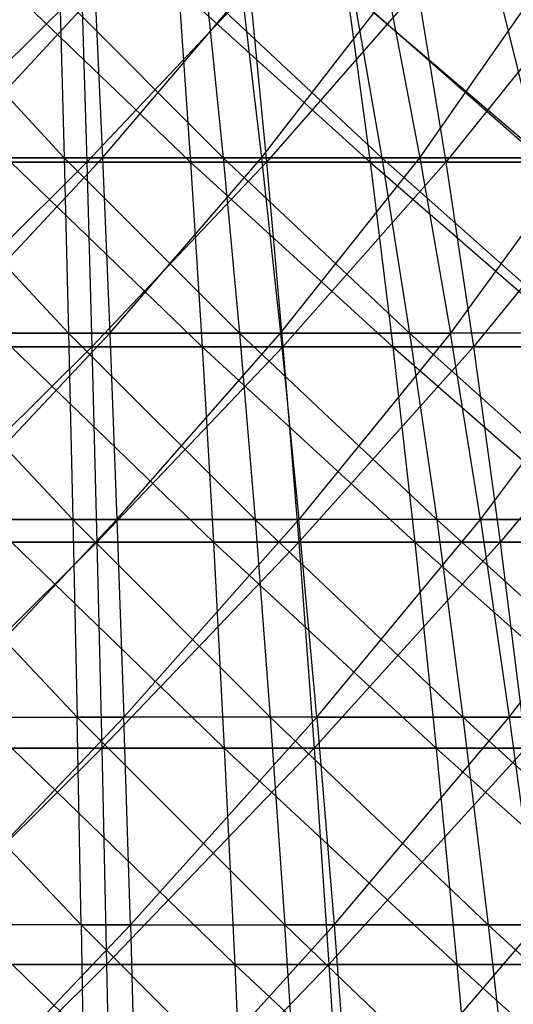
# Model space of a CAD drawing. Extents: x -125 to 125, y -143 to 0.
# Tile 302 of 406: x 0.12 to 3.96, y -39.44 to -31.79. Entities that reach past the tile are written whole.
import ezdxf

# ---------------------------------------------------------------- set-up
doc = ezdxf.new("R2010")
doc.units = 0
doc.header["$LTSCALE"] = 25.4
doc.layers.get('0').update_dxf_attribs({"linetype": 'CONTINUOUS'})

# ---------------------------------------------------------------- blocks, each defined once
blk = doc.blocks.new('NL2500027000_STL_3')
at = {"color": 0}
for p, q in [((0.6048, -31.548, -31.0644), (-0.7535, -32.8942, -33.1841)), ((0.6048, -31.548, -31.0644), (-0.7535, -32.8942, -33.1841)), ((0.4698, -32.8588, 28.3761), (-0.7103, -31.5853, 26.2253)), ((0.4698, -32.8588, 28.3761), (-0.7103, -31.5853, 26.2253)), ((-0.4698, -32.8588, -28.3761), (0.7103, -31.5853, -26.2253)), ((-0.4698, -32.8588, -28.3761), (0.7103, -31.5853, -26.2253)), ((0.0503, -31.548, 31.0703), (1.453, -32.8942, 33.1608)), ((0.0503, -31.548, 31.0703), (1.453, -32.8942, 33.1608)), ((1.7071, -32.8588, 28.3286), (0.4343, -31.5853, 26.2313)), ((0.4343, -31.5853, 26.2313), (0.4698, -32.8588, 28.3761)), ((0.4343, -31.5853, 26.2313), (0.4698, -32.8588, 28.3761)), ((1.7071, -32.8588, 28.3286), (0.4343, -31.5853, 26.2313)), ((0.6048, -31.548, -31.0644), (0.6461, -32.8942, -33.1864)), ((0.6048, -31.548, -31.0644), (0.6461, -32.8942, -33.1864)), ((1.9138, -31.548, -31.0113), (0.6461, -32.8942, -33.1864)), ((1.9138, -31.548, -31.0113), (0.6461, -32.8942, -33.1864)), ((0.7103, -31.5853, -26.2253), (0.7684, -32.8588, -28.3696)), ((0.7103, -31.5853, -26.2253), (0.7684, -32.8588, -28.3696)), ((0.7684, -32.8588, -28.3696), (1.8536, -31.5853, -26.1694)), ((0.7684, -32.8588, -28.3696), (1.8536, -31.5853, -26.1694)), ((1.3601, -31.548, 31.0405), (2.8496, -32.8942, 33.0701)), ((1.3601, -31.548, 31.0405), (2.8496, -32.8942, 33.0701)), ((1.3601, -31.548, 31.0405), (1.453, -32.8942, 33.1608)), ((1.3601, -31.548, 31.0405), (1.453, -32.8942, 33.1608)), ((2.9411, -32.8588, 28.2272), (1.5781, -31.5853, 26.1874)), ((1.5781, -31.5853, 26.1874), (1.7071, -32.8588, 28.3286)), ((1.5781, -31.5853, 26.1874), (1.7071, -32.8588, 28.3286)), ((2.9411, -32.8588, 28.2272), (1.5781, -31.5853, 26.1874)), ((1.8536, -31.5853, -26.1694), (2.0052, -32.8588, -28.3091)), ((1.8536, -31.5853, -26.1694), (2.0052, -32.8588, -28.3091)), ((1.9138, -31.548, -31.0113), (2.0445, -32.8942, -33.1296)), ((1.9138, -31.548, -31.0113), (2.0445, -32.8942, -33.1296)), ((2.0052, -32.8588, -28.3091), (2.9933, -31.5853, -26.0636)), ((2.0052, -32.8588, -28.3091), (2.9933, -31.5853, -26.0636)), ((3.2194, -31.548, -30.9031), (2.0445, -32.8942, -33.1296)), ((3.2194, -31.548, -30.9031), (2.0445, -32.8942, -33.1296)), ((2.6674, -31.548, 30.9556), (4.2412, -32.8942, 32.9206)), ((2.6674, -31.548, 30.9556), (4.2412, -32.8942, 32.9206)), ((2.6674, -31.548, 30.9556), (2.8496, -32.8942, 33.0701)), ((2.6674, -31.548, 30.9556), (2.8496, -32.8942, 33.0701)), ((2.7188, -31.5853, 26.0937), (2.9411, -32.8588, 28.2272)), ((2.7188, -31.5853, 26.0937), (2.9411, -32.8588, 28.2272)), ((2.7188, -31.5853, 26.0937), (4.1696, -32.8588, 28.072)), ((2.7188, -31.5853, 26.0937), (4.1696, -32.8588, 28.072)), ((2.9933, -31.5853, -26.0636), (3.2381, -32.8588, -28.1947)), ((2.9933, -31.5853, -26.0636), (3.2381, -32.8588, -28.1947)), ((3.2194, -31.548, -30.9031), (3.4393, -32.8942, -33.014)), ((3.2194, -31.548, -30.9031), (3.4393, -32.8942, -33.014)), ((3.2381, -32.8588, -28.1947), (4.1274, -31.5853, -25.9082)), ((3.2381, -32.8588, -28.1947), (4.1274, -31.5853, -25.9082)), ((4.5193, -31.548, -30.7399), (3.4393, -32.8942, -33.014)), ((4.5193, -31.548, -30.7399), (3.4393, -32.8942, -33.014)), ((4.1696, -32.8588, 28.072), (3.8544, -31.5853, 25.9502)), ((4.1696, -32.8588, 28.072), (3.8544, -31.5853, 25.9502)), ((0.6461, -32.8942, -33.1864), (-0.8004, -34.3282, -35.2477)), ((0.6461, -32.8942, -33.1864), (-0.8004, -34.3282, -35.2477)), ((0.4698, -32.8588, 28.3761), (-0.7684, -32.8588, 28.3696)), ((0.4698, -32.8588, 28.3761), (-0.7684, -32.8588, 28.3696)), ((0.5044, -34.2219, 30.4652), (-0.7684, -32.8588, 28.3696)), ((0.5044, -34.2219, 30.4652), (-0.7684, -32.8588, 28.3696)), ((0.6461, -32.8942, -33.1864), (-0.7535, -32.8942, -33.1841)), ((0.6461, -32.8942, -33.1864), (-0.7535, -32.8942, -33.1841)), ((-0.5044, -34.2219, -30.4652), (0.7684, -32.8588, -28.3696)), ((-0.5044, -34.2219, -30.4652), (0.7684, -32.8588, -28.3696)), ((-0.4698, -32.8588, -28.3761), (0.7684, -32.8588, -28.3696)), ((-0.4698, -32.8588, -28.3761), (0.7684, -32.8588, -28.3696)), ((0.0537, -32.8942, 33.1926), (1.453, -32.8942, 33.1608)), ((0.0537, -32.8942, 33.1926), (1.453, -32.8942, 33.1608)), ((0.0537, -32.8942, 33.1926), (1.5433, -34.3282, 35.223)), ((0.0537, -32.8942, 33.1926), (1.5433, -34.3282, 35.223)), ((1.7071, -32.8588, 28.3286), (0.4698, -32.8588, 28.3761)), ((1.7071, -32.8588, 28.3286), (0.4698, -32.8588, 28.3761)), ((1.8328, -34.2219, 30.4142), (0.4698, -32.8588, 28.3761)), ((0.4698, -32.8588, 28.3761), (0.5044, -34.2219, 30.4652)), ((0.4698, -32.8588, 28.3761), (0.5044, -34.2219, 30.4652)), ((1.8328, -34.2219, 30.4142), (0.4698, -32.8588, 28.3761)), ((2.0445, -32.8942, -33.1296), (0.6461, -32.8942, -33.1864)), ((0.6461, -32.8942, -33.1864), (0.6862, -34.3282, -35.2501)), ((0.6461, -32.8942, -33.1864), (0.6862, -34.3282, -35.2501)), ((2.0445, -32.8942, -33.1296), (0.6461, -32.8942, -33.1864)), ((2.0445, -32.8942, -33.1296), (0.6862, -34.3282, -35.2501)), ((2.0445, -32.8942, -33.1296), (0.6862, -34.3282, -35.2501)), ((0.7684, -32.8588, -28.3696), (2.0052, -32.8588, -28.3091)), ((0.7684, -32.8588, -28.3696), (2.0052, -32.8588, -28.3091)), ((0.7684, -32.8588, -28.3696), (0.825, -34.2219, -30.4582)), ((0.7684, -32.8588, -28.3696), (0.825, -34.2219, -30.4582)), ((0.825, -34.2219, -30.4582), (2.0052, -32.8588, -28.3091)), ((0.825, -34.2219, -30.4582), (2.0052, -32.8588, -28.3091)), ((1.453, -32.8942, 33.1608), (2.8496, -32.8942, 33.0701)), ((1.453, -32.8942, 33.1608), (2.8496, -32.8942, 33.0701)), ((1.453, -32.8942, 33.1608), (3.0268, -34.3282, 35.1266)), ((1.453, -32.8942, 33.1608), (3.0268, -34.3282, 35.1266)), ((1.453, -32.8942, 33.1608), (1.5433, -34.3282, 35.223)), ((1.453, -32.8942, 33.1608), (1.5433, -34.3282, 35.223)), ((2.9411, -32.8588, 28.2272), (1.7071, -32.8588, 28.3286)), ((2.9411, -32.8588, 28.2272), (1.7071, -32.8588, 28.3286)), ((3.1577, -34.2219, 30.3053), (1.7071, -32.8588, 28.3286)), ((1.7071, -32.8588, 28.3286), (1.8328, -34.2219, 30.4142)), ((1.7071, -32.8588, 28.3286), (1.8328, -34.2219, 30.4142)), ((3.1577, -34.2219, 30.3053), (1.7071, -32.8588, 28.3286)), ((2.0052, -32.8588, -28.3091), (3.2381, -32.8588, -28.1947)), ((2.0052, -32.8588, -28.3091), (3.2381, -32.8588, -28.1947)), ((2.0052, -32.8588, -28.3091), (2.1528, -34.2219, -30.3932)), ((2.0052, -32.8588, -28.3091), (2.1528, -34.2219, -30.3932)), ((3.4393, -32.8942, -33.014), (2.0445, -32.8942, -33.1296)), ((2.0445, -32.8942, -33.1296), (2.1717, -34.3282, -35.1898)), ((2.0445, -32.8942, -33.1296), (2.1717, -34.3282, -35.1898)), ((3.4393, -32.8942, -33.014), (2.0445, -32.8942, -33.1296)), ((2.1528, -34.2219, -30.3932), (3.2381, -32.8588, -28.1947)), ((2.1528, -34.2219, -30.3932), (3.2381, -32.8588, -28.1947)), ((3.4393, -32.8942, -33.014), (2.1717, -34.3282, -35.1898)), ((3.4393, -32.8942, -33.014), (2.1717, -34.3282, -35.1898)), ((2.8496, -32.8942, 33.0701), (4.2412, -32.8942, 32.9206)), ((2.8496, -32.8942, 33.0701), (4.2412, -32.8942, 32.9206)), ((2.8496, -32.8942, 33.0701), (4.505, -34.3282, 34.9678)), ((2.8496, -32.8942, 33.0701), (4.505, -34.3282, 34.9678)), ((2.8496, -32.8942, 33.0701), (3.0268, -34.3282, 35.1266)), ((2.8496, -32.8942, 33.0701), (3.0268, -34.3282, 35.1266)), ((4.1696, -32.8588, 28.072), (2.9411, -32.8588, 28.2272)), ((4.1696, -32.8588, 28.072), (2.9411, -32.8588, 28.2272)), ((4.4765, -34.2219, 30.1387), (2.9411, -32.8588, 28.2272)), ((2.9411, -32.8588, 28.2272), (3.1577, -34.2219, 30.3053)), ((2.9411, -32.8588, 28.2272), (3.1577, -34.2219, 30.3053)), ((4.4765, -34.2219, 30.1387), (2.9411, -32.8588, 28.2272)), ((3.2381, -32.8588, -28.1947), (4.4648, -32.8588, -28.0266)), ((3.2381, -32.8588, -28.1947), (4.4648, -32.8588, -28.0266)), ((3.2381, -32.8588, -28.1947), (3.4765, -34.2219, -30.2704)), ((3.2381, -32.8588, -28.1947), (3.4765, -34.2219, -30.2704)), ((4.828, -32.8942, -32.8396), (3.4393, -32.8942, -33.014)), ((3.4393, -32.8942, -33.014), (3.6532, -34.3282, -35.067)), ((3.4393, -32.8942, -33.014), (3.6532, -34.3282, -35.067)), ((4.828, -32.8942, -32.8396), (3.4393, -32.8942, -33.014)), ((4.4648, -32.8588, -28.0266), (3.4765, -34.2219, -30.2704)), ((4.4648, -32.8588, -28.0266), (3.4765, -34.2219, -30.2704)), ((4.828, -32.8942, -32.8396), (3.6532, -34.3282, -35.067)), ((4.828, -32.8942, -32.8396), (3.6532, -34.3282, -35.067)), ((-0.825, -34.2219, 30.4582), (0.538, -35.672, 32.4947)), ((0.5044, -34.2219, 30.4652), (-0.825, -34.2219, 30.4582)), ((0.5044, -34.2219, 30.4652), (-0.825, -34.2219, 30.4582)), ((-0.825, -34.2219, 30.4582), (0.538, -35.672, 32.4947)), ((-0.538, -35.672, -32.4947), (0.825, -34.2219, -30.4582)), ((-0.538, -35.672, -32.4947), (0.825, -34.2219, -30.4582)), ((-0.5044, -34.2219, -30.4652), (0.825, -34.2219, -30.4582)), ((-0.5044, -34.2219, -30.4652), (0.825, -34.2219, -30.4582)), ((1.8328, -34.2219, 30.4142), (0.5044, -34.2219, 30.4652)), ((1.8328, -34.2219, 30.4142), (0.5044, -34.2219, 30.4652)), ((1.9549, -35.672, 32.4403), (0.5044, -34.2219, 30.4652)), ((0.5044, -34.2219, 30.4652), (0.538, -35.672, 32.4947)), ((0.5044, -34.2219, 30.4652), (0.538, -35.672, 32.4947)), ((1.9549, -35.672, 32.4403), (0.5044, -34.2219, 30.4652)), ((0.825, -34.2219, -30.4582), (2.1528, -34.2219, -30.3932)), ((0.825, -34.2219, -30.4582), (2.1528, -34.2219, -30.3932)), ((0.825, -34.2219, -30.4582), (0.88, -35.672, -32.4873)), ((0.825, -34.2219, -30.4582), (0.88, -35.672, -32.4873)), ((0.88, -35.672, -32.4873), (2.1528, -34.2219, -30.3932)), ((0.88, -35.672, -32.4873), (2.1528, -34.2219, -30.3932)), ((3.1577, -34.2219, 30.3053), (1.8328, -34.2219, 30.4142)), ((3.1577, -34.2219, 30.3053), (1.8328, -34.2219, 30.4142)), ((3.368, -35.672, 32.3242), (1.8328, -34.2219, 30.4142)), ((1.8328, -34.2219, 30.4142), (1.9549, -35.672, 32.4403)), ((1.8328, -34.2219, 30.4142), (1.9549, -35.672, 32.4403)), ((3.368, -35.672, 32.3242), (1.8328, -34.2219, 30.4142)), ((2.1528, -34.2219, -30.3932), (3.4765, -34.2219, -30.2704)), ((2.1528, -34.2219, -30.3932), (3.4765, -34.2219, -30.2704)), ((2.1528, -34.2219, -30.3932), (2.2962, -35.672, -32.418)), ((2.1528, -34.2219, -30.3932), (2.2962, -35.672, -32.418)), ((3.4765, -34.2219, -30.2704), (2.2962, -35.672, -32.418)), ((3.4765, -34.2219, -30.2704), (2.2962, -35.672, -32.418)), ((4.4765, -34.2219, 30.1387), (3.1577, -34.2219, 30.3053)), ((4.4765, -34.2219, 30.1387), (3.1577, -34.2219, 30.3053)), ((4.7748, -35.672, 32.1465), (3.1577, -34.2219, 30.3053)), ((3.1577, -34.2219, 30.3053), (3.368, -35.672, 32.3242)), ((3.1577, -34.2219, 30.3053), (3.368, -35.672, 32.3242)), ((4.7748, -35.672, 32.1465), (3.1577, -34.2219, 30.3053)), ((3.7081, -35.672, -32.287), (3.4765, -34.2219, -30.2704)), ((3.7081, -35.672, -32.287), (3.4765, -34.2219, -30.2704)), ((4.7935, -34.2219, -30.0899), (3.4765, -34.2219, -30.2704)), ((4.7935, -34.2219, -30.0899), (3.4765, -34.2219, -30.2704)), ((3.7081, -35.672, -32.287), (4.7935, -34.2219, -30.0899)), ((3.7081, -35.672, -32.287), (4.7935, -34.2219, -30.0899)), ((0.6862, -34.3282, -35.2501), (-0.8458, -35.8473, -37.2494)), ((0.6862, -34.3282, -35.2501), (-0.8458, -35.8473, -37.2494)), ((0.6862, -34.3282, -35.2501), (-0.8004, -34.3282, -35.2477)), ((0.6862, -34.3282, -35.2501), (-0.8004, -34.3282, -35.2477)), ((0.0571, -34.3282, 35.2567), (1.5433, -34.3282, 35.223)), ((0.0571, -34.3282, 35.2567), (1.5433, -34.3282, 35.223)), ((0.0571, -34.3282, 35.2567), (1.631, -35.8473, 37.2233)), ((0.0571, -34.3282, 35.2567), (1.631, -35.8473, 37.2233)), ((2.1717, -34.3282, -35.1898), (0.6862, -34.3282, -35.2501)), ((0.6862, -34.3282, -35.2501), (0.7252, -35.8473, -37.2519)), ((0.6862, -34.3282, -35.2501), (0.7252, -35.8473, -37.2519)), ((2.1717, -34.3282, -35.1898), (0.6862, -34.3282, -35.2501)), ((2.1717, -34.3282, -35.1898), (0.7252, -35.8473, -37.2519)), ((2.1717, -34.3282, -35.1898), (0.7252, -35.8473, -37.2519)), ((1.5433, -34.3282, 35.223), (3.0268, -34.3282, 35.1266)), ((1.5433, -34.3282, 35.223), (3.0268, -34.3282, 35.1266)), ((1.5433, -34.3282, 35.223), (3.1987, -35.8473, 37.1214)), ((1.5433, -34.3282, 35.223), (3.1987, -35.8473, 37.1214)), ((1.5433, -34.3282, 35.223), (1.631, -35.8473, 37.2233)), ((1.5433, -34.3282, 35.223), (1.631, -35.8473, 37.2233)), ((3.6532, -34.3282, -35.067), (2.1717, -34.3282, -35.1898)), ((2.1717, -34.3282, -35.1898), (2.295, -35.8473, -37.1883)), ((2.1717, -34.3282, -35.1898), (2.295, -35.8473, -37.1883)), ((3.6532, -34.3282, -35.067), (2.1717, -34.3282, -35.1898)), ((3.6532, -34.3282, -35.067), (2.295, -35.8473, -37.1883)), ((3.6532, -34.3282, -35.067), (2.295, -35.8473, -37.1883)), ((3.0268, -34.3282, 35.1266), (4.505, -34.3282, 34.9678)), ((3.0268, -34.3282, 35.1266), (4.505, -34.3282, 34.9678)), ((3.0268, -34.3282, 35.1266), (4.7608, -35.8473, 36.9536)), ((3.0268, -34.3282, 35.1266), (4.7608, -35.8473, 36.9536)), ((3.0268, -34.3282, 35.1266), (3.1987, -35.8473, 37.1214)), ((3.0268, -34.3282, 35.1266), (3.1987, -35.8473, 37.1214)), ((5.1283, -34.3282, -34.8818), (3.6532, -34.3282, -35.067)), ((3.6532, -34.3282, -35.067), (3.8607, -35.8473, -37.0584)), ((3.6532, -34.3282, -35.067), (3.8607, -35.8473, -37.0584)), ((5.1283, -34.3282, -34.8818), (3.6532, -34.3282, -35.067)), ((5.1283, -34.3282, -34.8818), (3.8607, -35.8473, -37.0584)), ((5.1283, -34.3282, -34.8818), (3.8607, -35.8473, -37.0584)), ((0.538, -35.672, 32.4947), (-0.88, -35.672, 32.4873)), ((0.538, -35.672, 32.4947), (-0.88, -35.672, 32.4873)), ((0.5705, -37.2067, 34.4612), (-0.88, -35.672, 32.4873)), ((0.5705, -37.2067, 34.4612), (-0.88, -35.672, 32.4873)), ((-0.5705, -37.2067, -34.4612), (0.88, -35.672, -32.4873)), ((-0.5705, -37.2067, -34.4612), (0.88, -35.672, -32.4873)), ((-0.538, -35.672, -32.4947), (0.88, -35.672, -32.4873)), ((-0.538, -35.672, -32.4947), (0.88, -35.672, -32.4873)), ((0.538, -35.672, 32.4947), (0.5705, -37.2067, 34.4612)), ((0.538, -35.672, 32.4947), (0.5705, -37.2067, 34.4612)), ((0.538, -35.672, 32.4947), (2.0732, -37.2067, 34.4035)), ((1.9549, -35.672, 32.4403), (0.538, -35.672, 32.4947)), ((1.9549, -35.672, 32.4403), (0.538, -35.672, 32.4947)), ((0.538, -35.672, 32.4947), (2.0732, -37.2067, 34.4035)), ((0.88, -35.672, -32.4873), (2.2962, -35.672, -32.418)), ((0.88, -35.672, -32.4873), (2.2962, -35.672, -32.418)), ((0.88, -35.672, -32.4873), (0.9332, -37.2067, -34.4533)), ((0.88, -35.672, -32.4873), (0.9332, -37.2067, -34.4533)), ((2.2962, -35.672, -32.418), (0.9332, -37.2067, -34.4533)), ((2.2962, -35.672, -32.418), (0.9332, -37.2067, -34.4533)), ((3.368, -35.672, 32.3242), (1.9549, -35.672, 32.4403)), ((3.368, -35.672, 32.3242), (1.9549, -35.672, 32.4403)), ((3.5718, -37.2067, 34.2803), (1.9549, -35.672, 32.4403)), ((1.9549, -35.672, 32.4403), (2.0732, -37.2067, 34.4035)), ((1.9549, -35.672, 32.4403), (2.0732, -37.2067, 34.4035)), ((3.5718, -37.2067, 34.2803), (1.9549, -35.672, 32.4403)), ((2.4351, -37.2067, -34.3798), (2.2962, -35.672, -32.418)), ((2.4351, -37.2067, -34.3798), (2.2962, -35.672, -32.418)), ((3.7081, -35.672, -32.287), (2.2962, -35.672, -32.418)), ((3.7081, -35.672, -32.287), (2.2962, -35.672, -32.418)), ((2.4351, -37.2067, -34.3798), (3.7081, -35.672, -32.287)), ((2.4351, -37.2067, -34.3798), (3.7081, -35.672, -32.287)), ((4.7748, -35.672, 32.1465), (3.368, -35.672, 32.3242)), ((4.7748, -35.672, 32.1465), (3.368, -35.672, 32.3242)), ((5.0637, -37.2067, 34.0919), (3.368, -35.672, 32.3242)), ((3.368, -35.672, 32.3242), (3.5718, -37.2067, 34.2803)), ((3.368, -35.672, 32.3242), (3.5718, -37.2067, 34.2803)), ((5.0637, -37.2067, 34.0919), (3.368, -35.672, 32.3242)), ((3.7081, -35.672, -32.287), (5.1129, -35.672, -32.0945)), ((3.7081, -35.672, -32.287), (5.1129, -35.672, -32.0945)), ((3.7081, -35.672, -32.287), (3.9325, -37.2067, -34.2408)), ((3.7081, -35.672, -32.287), (3.9325, -37.2067, -34.2408)), ((3.9325, -37.2067, -34.2408), (5.1129, -35.672, -32.0945)), ((3.9325, -37.2067, -34.2408), (5.1129, -35.672, -32.0945)), ((0.7252, -35.8473, -37.2519), (-0.8898, -37.4489, -39.1858)), ((0.7252, -35.8473, -37.2519), (-0.8898, -37.4489, -39.1858)), ((0.7252, -35.8473, -37.2519), (-0.8458, -35.8473, -37.2494)), ((0.7252, -35.8473, -37.2519), (-0.8458, -35.8473, -37.2494)), ((0.0603, -35.8473, 37.2589), (1.631, -35.8473, 37.2233)), ((0.0603, -35.8473, 37.2589), (1.631, -35.8473, 37.2233)), ((0.0603, -35.8473, 37.2589), (1.7158, -37.4489, 39.1583)), ((0.0603, -35.8473, 37.2589), (1.7158, -37.4489, 39.1583)), ((2.295, -35.8473, -37.1883), (0.7252, -35.8473, -37.2519)), ((0.7252, -35.8473, -37.2519), (0.7629, -37.4489, -39.1884)), ((0.7252, -35.8473, -37.2519), (0.7629, -37.4489, -39.1884)), ((2.295, -35.8473, -37.1883), (0.7252, -35.8473, -37.2519)), ((2.295, -35.8473, -37.1883), (0.7629, -37.4489, -39.1884)), ((2.295, -35.8473, -37.1883), (0.7629, -37.4489, -39.1884)), ((1.631, -35.8473, 37.2233), (3.1987, -35.8473, 37.1214)), ((1.631, -35.8473, 37.2233), (3.1987, -35.8473, 37.1214)), ((1.631, -35.8473, 37.2233), (3.365, -37.4489, 39.0512)), ((1.631, -35.8473, 37.2233), (3.365, -37.4489, 39.0512)), ((1.631, -35.8473, 37.2233), (1.7158, -37.4489, 39.1583)), ((1.631, -35.8473, 37.2233), (1.7158, -37.4489, 39.1583)), ((3.8607, -35.8473, -37.0584), (2.295, -35.8473, -37.1883)), ((2.295, -35.8473, -37.1883), (2.4143, -37.4489, -39.1214)), ((2.295, -35.8473, -37.1883), (2.4143, -37.4489, -39.1214)), ((3.8607, -35.8473, -37.0584), (2.295, -35.8473, -37.1883)), ((3.8607, -35.8473, -37.0584), (2.4143, -37.4489, -39.1214)), ((3.8607, -35.8473, -37.0584), (2.4143, -37.4489, -39.1214)), ((3.1987, -35.8473, 37.1214), (4.7608, -35.8473, 36.9536)), ((3.1987, -35.8473, 37.1214), (4.7608, -35.8473, 36.9536)), ((3.1987, -35.8473, 37.1214), (5.0083, -37.4489, 38.8746)), ((3.1987, -35.8473, 37.1214), (5.0083, -37.4489, 38.8746)), ((3.1987, -35.8473, 37.1214), (3.365, -37.4489, 39.0512)), ((3.1987, -35.8473, 37.1214), (3.365, -37.4489, 39.0512)), ((5.4195, -35.8473, -36.8627), (3.8607, -35.8473, -37.0584)), ((3.8607, -35.8473, -37.0584), (4.0614, -37.4489, -38.9849)), ((3.8607, -35.8473, -37.0584), (4.0614, -37.4489, -38.9849)), ((5.4195, -35.8473, -36.8627), (3.8607, -35.8473, -37.0584)), ((-0.9332, -37.2067, 34.4533), (0.602, -38.8231, 36.361)), ((-0.9332, -37.2067, 34.4533), (0.602, -38.8231, 36.361)), ((-0.9332, -37.2067, 34.4533), (0.5705, -37.2067, 34.4612)), ((-0.9332, -37.2067, 34.4533), (0.5705, -37.2067, 34.4612)), ((0.9332, -37.2067, -34.4533), (-0.602, -38.8231, -36.361)), ((0.9332, -37.2067, -34.4533), (-0.602, -38.8231, -36.361)), ((-0.5705, -37.2067, -34.4612), (0.9332, -37.2067, -34.4533)), ((-0.5705, -37.2067, -34.4612), (0.9332, -37.2067, -34.4533)), ((2.0732, -37.2067, 34.4035), (0.5705, -37.2067, 34.4612)), ((2.0732, -37.2067, 34.4035), (0.5705, -37.2067, 34.4612)), ((2.1874, -38.8231, 36.3002), (0.5705, -37.2067, 34.4612)), ((0.602, -38.8231, 36.361), (0.5705, -37.2067, 34.4612)), ((2.1874, -38.8231, 36.3002), (0.5705, -37.2067, 34.4612)), ((0.602, -38.8231, 36.361), (0.5705, -37.2067, 34.4612)), ((0.9846, -38.8231, -36.3527), (0.9332, -37.2067, -34.4533)), ((0.9846, -38.8231, -36.3527), (0.9332, -37.2067, -34.4533)), ((2.4351, -37.2067, -34.3798), (0.9332, -37.2067, -34.4533)), ((2.4351, -37.2067, -34.3798), (0.9332, -37.2067, -34.4533)), ((0.9846, -38.8231, -36.3527), (2.4351, -37.2067, -34.3798)), ((0.9846, -38.8231, -36.3527), (2.4351, -37.2067, -34.3798)), ((2.0732, -37.2067, 34.4035), (2.1874, -38.8231, 36.3002)), ((2.0732, -37.2067, 34.4035), (2.1874, -38.8231, 36.3002)), ((2.0732, -37.2067, 34.4035), (3.7688, -38.8231, 36.1702)), ((3.5718, -37.2067, 34.2803), (2.0732, -37.2067, 34.4035)), ((3.5718, -37.2067, 34.2803), (2.0732, -37.2067, 34.4035)), ((2.0732, -37.2067, 34.4035), (3.7688, -38.8231, 36.1702)), ((2.4351, -37.2067, -34.3798), (3.9325, -37.2067, -34.2408)), ((2.4351, -37.2067, -34.3798), (3.9325, -37.2067, -34.2408)), ((2.4351, -37.2067, -34.3798), (2.5694, -38.8231, -36.2751)), ((2.4351, -37.2067, -34.3798), (2.5694, -38.8231, -36.2751)), ((2.5694, -38.8231, -36.2751), (3.9325, -37.2067, -34.2408)), ((2.5694, -38.8231, -36.2751), (3.9325, -37.2067, -34.2408)), ((5.0637, -37.2067, 34.0919), (3.5718, -37.2067, 34.2803)), ((5.0637, -37.2067, 34.0919), (3.5718, -37.2067, 34.2803)), ((5.3429, -38.8231, 35.9714), (3.5718, -37.2067, 34.2803)), ((3.5718, -37.2067, 34.2803), (3.7688, -38.8231, 36.1702)), ((3.5718, -37.2067, 34.2803), (3.7688, -38.8231, 36.1702)), ((5.3429, -38.8231, 35.9714), (3.5718, -37.2067, 34.2803)), ((3.9325, -37.2067, -34.2408), (5.4223, -37.2067, -34.0367)), ((3.9325, -37.2067, -34.2408), (5.4223, -37.2067, -34.0367)), ((3.9325, -37.2067, -34.2408), (4.1492, -38.8231, -36.1285)), ((3.9325, -37.2067, -34.2408), (4.1492, -38.8231, -36.1285)), ((0.7629, -37.4489, -39.1884), (-0.9322, -39.1303, -41.0534)), ((0.7629, -37.4489, -39.1884), (-0.9322, -39.1303, -41.0534)), ((0.7629, -37.4489, -39.1884), (-0.8898, -37.4489, -39.1858)), ((0.7629, -37.4489, -39.1884), (-0.8898, -37.4489, -39.1858)), ((0.0635, -37.4489, 39.1958), (1.7158, -37.4489, 39.1583)), ((0.0635, -37.4489, 39.1958), (1.7158, -37.4489, 39.1583)), ((0.0635, -37.4489, 39.1958), (1.7975, -39.1303, 41.0246)), ((0.0635, -37.4489, 39.1958), (1.7975, -39.1303, 41.0246)), ((2.4143, -37.4489, -39.1214), (0.7629, -37.4489, -39.1884)), ((0.7629, -37.4489, -39.1884), (0.7993, -39.1303, -41.0562)), ((0.7629, -37.4489, -39.1884), (0.7993, -39.1303, -41.0562)), ((2.4143, -37.4489, -39.1214), (0.7629, -37.4489, -39.1884)), ((2.4143, -37.4489, -39.1214), (0.7993, -39.1303, -41.0562)), ((2.4143, -37.4489, -39.1214), (0.7993, -39.1303, -41.0562)), ((1.7158, -37.4489, 39.1583), (3.365, -37.4489, 39.0512)), ((1.7158, -37.4489, 39.1583), (3.365, -37.4489, 39.0512)), ((1.7158, -37.4489, 39.1583), (3.5254, -39.1303, 40.9123)), ((1.7158, -37.4489, 39.1583), (3.5254, -39.1303, 40.9123)), ((1.7158, -37.4489, 39.1583), (1.7975, -39.1303, 41.0246)), ((1.7158, -37.4489, 39.1583), (1.7975, -39.1303, 41.0246)), ((4.0614, -37.4489, -38.9849), (2.4143, -37.4489, -39.1214)), ((2.4143, -37.4489, -39.1214), (2.5294, -39.1303, -40.986)), ((2.4143, -37.4489, -39.1214), (2.5294, -39.1303, -40.986)), ((4.0614, -37.4489, -38.9849), (2.4143, -37.4489, -39.1214)), ((4.0614, -37.4489, -38.9849), (2.5294, -39.1303, -40.986)), ((4.0614, -37.4489, -38.9849), (2.5294, -39.1303, -40.986)), ((3.365, -37.4489, 39.0512), (5.0083, -37.4489, 38.8746)), ((3.365, -37.4489, 39.0512), (5.0083, -37.4489, 38.8746)), ((3.365, -37.4489, 39.0512), (5.247, -39.1303, 40.7274)), ((3.365, -37.4489, 39.0512), (5.247, -39.1303, 40.7274)), ((3.365, -37.4489, 39.0512), (3.5254, -39.1303, 40.9123)), ((3.365, -37.4489, 39.0512), (3.5254, -39.1303, 40.9123)), ((0.602, -38.8231, 36.361), (-0.9846, -38.8231, 36.3527)), ((0.602, -38.8231, 36.361), (-0.9846, -38.8231, 36.3527)), ((-0.6323, -40.5185, -38.1908), (0.9846, -38.8231, -36.3527)), ((-0.6323, -40.5185, -38.1908), (0.9846, -38.8231, -36.3527)), ((0.9846, -38.8231, -36.3527), (-0.602, -38.8231, -36.361)), ((0.9846, -38.8231, -36.3527), (-0.602, -38.8231, -36.361)), ((0.602, -38.8231, 36.361), (0.6323, -40.5185, 38.1908)), ((0.602, -38.8231, 36.361), (0.6323, -40.5185, 38.1908)), ((0.602, -38.8231, 36.361), (2.2975, -40.5185, 38.1269)), ((0.602, -38.8231, 36.361), (2.2975, -40.5185, 38.1269)), ((0.602, -38.8231, 36.361), (2.1874, -38.8231, 36.3002)), ((0.602, -38.8231, 36.361), (2.1874, -38.8231, 36.3002)), ((0.9846, -38.8231, -36.3527), (2.5694, -38.8231, -36.2751)), ((0.9846, -38.8231, -36.3527), (2.5694, -38.8231, -36.2751)), ((0.9846, -38.8231, -36.3527), (1.0342, -40.5185, -38.1821)), ((0.9846, -38.8231, -36.3527), (1.0342, -40.5185, -38.1821)), ((1.0342, -40.5185, -38.1821), (2.5694, -38.8231, -36.2751)), ((1.0342, -40.5185, -38.1821), (2.5694, -38.8231, -36.2751)), ((3.7688, -38.8231, 36.1702), (2.1874, -38.8231, 36.3002)), ((3.7688, -38.8231, 36.1702), (2.1874, -38.8231, 36.3002)), ((3.9584, -40.5185, 37.9904), (2.1874, -38.8231, 36.3002)), ((2.2975, -40.5185, 38.1269), (2.1874, -38.8231, 36.3002)), ((3.9584, -40.5185, 37.9904), (2.1874, -38.8231, 36.3002)), ((2.2975, -40.5185, 38.1269), (2.1874, -38.8231, 36.3002)), ((2.5694, -38.8231, -36.2751), (4.1492, -38.8231, -36.1285)), ((2.5694, -38.8231, -36.2751), (4.1492, -38.8231, -36.1285)), ((2.5694, -38.8231, -36.2751), (2.6987, -40.5185, -38.1006)), ((2.5694, -38.8231, -36.2751), (2.6987, -40.5185, -38.1006)), ((2.6987, -40.5185, -38.1006), (4.1492, -38.8231, -36.1285)), ((2.6987, -40.5185, -38.1006), (4.1492, -38.8231, -36.1285)), ((3.7688, -38.8231, 36.1702), (3.9584, -40.5185, 37.9904)), ((3.7688, -38.8231, 36.1702), (3.9584, -40.5185, 37.9904)), ((3.7688, -38.8231, 36.1702), (5.6118, -40.5185, 37.7816)), ((5.3429, -38.8231, 35.9714), (3.7688, -38.8231, 36.1702)), ((5.3429, -38.8231, 35.9714), (3.7688, -38.8231, 36.1702)), ((3.7688, -38.8231, 36.1702), (5.6118, -40.5185, 37.7816)), ((0.7993, -39.1303, -41.0562), (-0.973, -40.8884, -42.8489)), ((0.7993, -39.1303, -41.0562), (-0.973, -40.8884, -42.8489)), ((0.7993, -39.1303, -41.0562), (-0.9322, -39.1303, -41.0534)), ((0.7993, -39.1303, -41.0562), (-0.9322, -39.1303, -41.0534)), ((0.0665, -39.1303, 41.0639), (1.7975, -39.1303, 41.0246)), ((0.0665, -39.1303, 41.0639), (1.7975, -39.1303, 41.0246)), ((0.0665, -39.1303, 41.0639), (1.8762, -40.8884, 42.8189)), ((0.0665, -39.1303, 41.0639), (1.8762, -40.8884, 42.8189)), ((2.5294, -39.1303, -40.986), (0.7993, -39.1303, -41.0562)), ((0.7993, -39.1303, -41.0562), (0.8342, -40.8884, -42.8519)), ((0.7993, -39.1303, -41.0562), (0.8342, -40.8884, -42.8519)), ((2.5294, -39.1303, -40.986), (0.7993, -39.1303, -41.0562)), ((2.5294, -39.1303, -40.986), (0.8342, -40.8884, -42.8519)), ((2.5294, -39.1303, -40.986), (0.8342, -40.8884, -42.8519)), ((1.7975, -39.1303, 41.0246), (3.5254, -39.1303, 40.9123)), ((1.7975, -39.1303, 41.0246), (3.5254, -39.1303, 40.9123)), ((1.7975, -39.1303, 41.0246), (3.6796, -40.8884, 42.7018)), ((1.7975, -39.1303, 41.0246), (3.6796, -40.8884, 42.7018)), ((1.7975, -39.1303, 41.0246), (1.8762, -40.8884, 42.8189)), ((1.7975, -39.1303, 41.0246), (1.8762, -40.8884, 42.8189)), ((4.2549, -39.1303, -40.8429), (2.5294, -39.1303, -40.986)), ((2.5294, -39.1303, -40.986), (2.64, -40.8884, -42.7786)), ((2.5294, -39.1303, -40.986), (2.64, -40.8884, -42.7786)), ((4.2549, -39.1303, -40.8429), (2.5294, -39.1303, -40.986)), ((3.5254, -39.1303, 40.9123), (5.247, -39.1303, 40.7274)), ((3.5254, -39.1303, 40.9123), (5.247, -39.1303, 40.7274)), ((3.5254, -39.1303, 40.9123), (5.4765, -40.8884, 42.5087)), ((3.5254, -39.1303, 40.9123), (5.4765, -40.8884, 42.5087)), ((3.5254, -39.1303, 40.9123), (3.6796, -40.8884, 42.7018)), ((3.5254, -39.1303, 40.9123), (3.6796, -40.8884, 42.7018))]:
    blk.add_line(p, q, dxfattribs=at)

msp = doc.modelspace()

# ---------------------------------------------------------------- block references
at = {"color": 253}
msp.add_blockref('NL2500027000_STL_3', (0, 0), dxfattribs=at)

doc.saveas('drawing.dxf')
